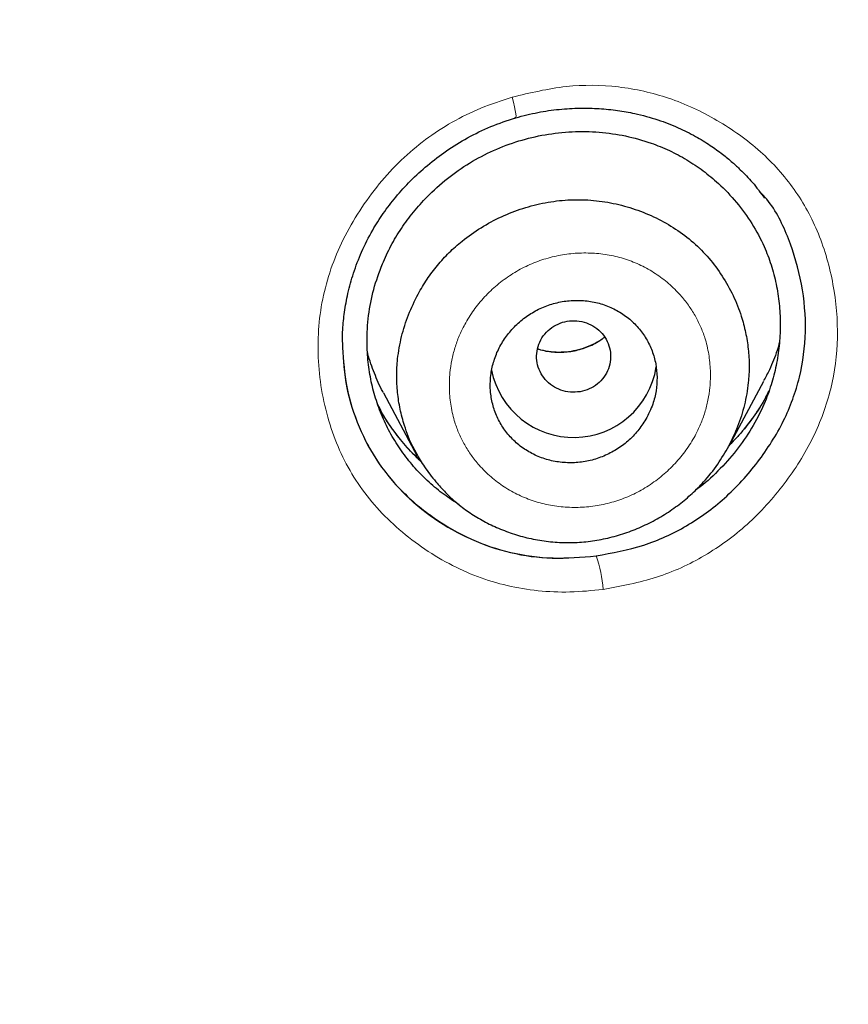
# Model space of a CAD drawing. Header units: millimetres. Extents: x 8 to 846, y 12 to 2113.
# Tile 475 of 515: x 505 to 514, y 1822 to 1832. Entities that reach past the tile are written whole.
import ezdxf

# ---------------------------------------------------------------- set-up
doc = ezdxf.new("R2010")
doc.units = ezdxf.units.MM

msp = doc.modelspace()

# ---------------------------------------------------------------- linework, layer by layer
at = {"color": 7, "linetype": 'Continuous', "lineweight": 30}
for p, q in [((513.003, 1827.656), (513.377, 1828.357)), ((509.272, 1828.229), (509.636, 1827.547))]:
    msp.add_line(p, q, dxfattribs=at)
at = {"color": 8, "linetype": 'Continuous', "lineweight": 0}
msp.add_line((512.997, 1827.655), (512.993, 1827.65), dxfattribs=at)
at = {"color": 8, "linetype": 'Continuous', "lineweight": 0, "flags": 128}
msp.add_lwpolyline([(510.66, 1831.42), (510.674, 1831.366), (510.685, 1831.317), (510.694, 1831.275), (510.7, 1831.24), (510.703, 1831.215), (510.702, 1831.201), (510.698, 1831.197), (510.691, 1831.205)], dxfattribs=at)
at = {"color": 7, "linetype": 'Continuous', "lineweight": 30}
msp.add_arc((511.324, 1828.652), 0.904, 191.3973, 350.8575, dxfattribs=at)
at = {"color": 8, "linetype": 'Continuous', "lineweight": 0}
msp.add_arc((510.379, 1826.036), 1.265, 3.294, 20.0569, dxfattribs=at)
at = {"color": 7, "linetype": 'Continuous', "lineweight": 30}
for points, knots in [([(538, 1827.773), (538.001, 1827.791), (538.002, 1827.835), (538.004, 1827.906), (538.006, 1827.988), (538.008, 1828.101), (538.011, 1828.254), (538.015, 1828.455), (538.017, 1828.683), (538.02, 1828.937), (538.021, 1829.217), (538.021, 1829.526), (538.019, 1829.864), (538.014, 1830.232), (538.007, 1830.62), (537.996, 1831.029), (537.982, 1831.456), (537.963, 1831.907), (537.94, 1832.376), (537.9, 1833.055), (537.836, 1833.939), (537.735, 1835.032), (537.61, 1836.137), (537.463, 1837.243), (537.292, 1838.348), (537.099, 1839.453), (536.881, 1840.567), (536.637, 1841.691), (536.366, 1842.823), (536.068, 1843.964), (535.731, 1845.151), (535.35, 1846.383), (534.921, 1847.661), (534.456, 1848.945), (533.952, 1850.234), (533.499, 1851.312), (533.116, 1852.179), (532.819, 1852.828), (532.52, 1853.459), (532.222, 1854.068), (531.928, 1854.653), (531.637, 1855.215), (531.341, 1855.771), (531.042, 1856.319), (530.739, 1856.859), (530.445, 1857.372), (530.159, 1857.858), (529.882, 1858.319), (529.615, 1858.754), (529.358, 1859.163), (529.113, 1859.548), (528.88, 1859.908), (528.661, 1860.241), (528.455, 1860.549), (528.263, 1860.832), (528.085, 1861.092), (527.925, 1861.323), (527.783, 1861.525), (527.662, 1861.697), (527.559, 1861.842), (527.479, 1861.954), (527.415, 1862.043), (527.359, 1862.121), (527.295, 1862.21), (527.211, 1862.325), (527.106, 1862.469), (526.976, 1862.645), (526.827, 1862.847), (526.657, 1863.074), (526.466, 1863.326), (526.265, 1863.588), (526.056, 1863.857), (525.84, 1864.132), (525.608, 1864.424), (525.359, 1864.733), (525.092, 1865.059), (524.811, 1865.397), (524.355, 1865.938), (523.723, 1866.665), (522.891, 1867.583), (522.032, 1868.491), (521.146, 1869.387), (520.259, 1870.246), (519.371, 1871.071), (518.484, 1871.861), (517.661, 1872.565), (516.904, 1873.19), (516.215, 1873.742), (515.529, 1874.274), (514.848, 1874.787), (514.167, 1875.286), (513.43, 1875.809), (512.625, 1876.363), (511.744, 1876.946), (510.831, 1877.527), (509.886, 1878.105), (508.916, 1878.674), (507.919, 1879.234), (506.897, 1879.783), (505.842, 1880.323), (504.768, 1880.847), (503.677, 1881.353), (502.567, 1881.841), (501.427, 1882.315), (500.256, 1882.775), (499.055, 1883.218), (497.847, 1883.634), (496.634, 1884.024), (495.419, 1884.388), (494.176, 1884.733), (492.908, 1885.056), (491.653, 1885.348), (490.414, 1885.61), (489.194, 1885.842), (487.953, 1886.054), (486.702, 1886.241), (485.452, 1886.402), (484.217, 1886.537), (482.961, 1886.649), (481.685, 1886.737), (480.391, 1886.799), (479.121, 1886.833), (477.876, 1886.843), (476.65, 1886.827), (475.442, 1886.788), (474.255, 1886.728), (473.096, 1886.646), (471.964, 1886.546), (470.862, 1886.429), (469.787, 1886.296), (468.708, 1886.143), (467.627, 1885.971), (466.545, 1885.779), (465.498, 1885.575), (464.485, 1885.36), (463.56, 1885.148), (462.717, 1884.941), (461.953, 1884.744), (461.213, 1884.543), (460.497, 1884.339), (459.801, 1884.132), (459.124, 1883.921), (458.449, 1883.704), (457.765, 1883.474), (457.058, 1883.227), (456.329, 1882.963), (455.569, 1882.676), (454.779, 1882.365), (453.96, 1882.03), (453.119, 1881.67), (452.258, 1881.287), (451.377, 1880.878), (450.478, 1880.443), (449.588, 1879.994), (448.707, 1879.531), (447.838, 1879.056), (446.957, 1878.556), (446.064, 1878.029), (445.16, 1877.474), (444.224, 1876.876), (443.258, 1876.234), (442.263, 1875.542), (441.261, 1874.815), (440.381, 1874.148), (439.623, 1873.553), (438.986, 1873.038), (438.348, 1872.507), (437.714, 1871.964), (437.093, 1871.417), (436.495, 1870.875), (435.923, 1870.343), (435.378, 1869.821), (434.858, 1869.311), (434.366, 1868.816), (433.901, 1868.337), (433.461, 1867.874), (433.044, 1867.425), (432.629, 1866.97), (432.219, 1866.509), (431.816, 1866.046), (431.439, 1865.605), (431.088, 1865.185), (430.764, 1864.791), (430.467, 1864.422), (430.194, 1864.079), (429.943, 1863.759), (429.718, 1863.466), (429.516, 1863.201), (429.336, 1862.963), (429.176, 1862.748), (429.034, 1862.556), (428.917, 1862.397), (428.823, 1862.267), (428.747, 1862.163), (428.679, 1862.069), (428.615, 1861.979), (428.546, 1861.883), (428.466, 1861.77), (428.369, 1861.633), (428.256, 1861.473), (428.127, 1861.288), (427.984, 1861.081), (427.826, 1860.851), (427.655, 1860.599), (427.47, 1860.322), (427.249, 1859.989), (426.996, 1859.599), (426.713, 1859.156), (426.425, 1858.695), (426.132, 1858.216), (425.836, 1857.721), (425.537, 1857.209), (425.195, 1856.609), (424.813, 1855.917), (424.391, 1855.126), (423.968, 1854.3), (423.566, 1853.48), (423.183, 1852.67), (422.822, 1851.871), (422.464, 1851.045), (422.111, 1850.193), (421.766, 1849.319), (421.431, 1848.424), (421.105, 1847.508), (420.788, 1846.566), (420.482, 1845.597), (420.187, 1844.601), (419.905, 1843.579), (419.638, 1842.531), (419.406, 1841.538), (419.207, 1840.618), (419.042, 1839.787), (418.893, 1838.98), (418.754, 1838.158), (418.626, 1837.325), (418.511, 1836.484), (418.412, 1835.676), (418.329, 1834.902), (418.26, 1834.167), (418.203, 1833.47), (418.158, 1832.811), (418.123, 1832.186), (418.096, 1831.592), (418.076, 1831.029), (418.063, 1830.497), (418.055, 1830.002), (418.052, 1829.541), (418.052, 1829.119), (418.055, 1828.734), (418.061, 1828.386), (418.067, 1828.072), (418.073, 1827.874), (418.076, 1827.781)], [0, 0, 0, 0, 0.000286, 0.000693, 0.0011, 0.001586, 0.002471, 0.003539, 0.004789, 0.006132, 0.007637, 0.009305, 0.011135, 0.013127, 0.015282, 0.017462, 0.019787, 0.022256, 0.024847, 0.027466, 0.033367, 0.039348, 0.045407, 0.051547, 0.057576, 0.06368, 0.069859, 0.076113, 0.082442, 0.088847, 0.095327, 0.102542, 0.109849, 0.117247, 0.124738, 0.132321, 0.136217, 0.140106, 0.143883, 0.147538, 0.151072, 0.154484, 0.157774, 0.161253, 0.164584, 0.167769, 0.170807, 0.173698, 0.176442, 0.17904, 0.18149, 0.183794, 0.18595, 0.187925, 0.189759, 0.191451, 0.193001, 0.194284, 0.195425, 0.196381, 0.197152, 0.197648, 0.198127, 0.198707, 0.19941, 0.200408, 0.20158, 0.202926, 0.204446, 0.206141, 0.20801, 0.209751, 0.21162, 0.213617, 0.215742, 0.217996, 0.220375, 0.222791, 0.229356, 0.235809, 0.242651, 0.249362, 0.255943, 0.262391, 0.268707, 0.274889, 0.279654, 0.284337, 0.288938, 0.293457, 0.297895, 0.302347, 0.307808, 0.313397, 0.319114, 0.324959, 0.330933, 0.336924, 0.343039, 0.349279, 0.355642, 0.361895, 0.368264, 0.37475, 0.381351, 0.388066, 0.394895, 0.401438, 0.408082, 0.414827, 0.421674, 0.428623, 0.435029, 0.441518, 0.448093, 0.454743, 0.461334, 0.467815, 0.474188, 0.481072, 0.487826, 0.494449, 0.500941, 0.507301, 0.513639, 0.519838, 0.525899, 0.531823, 0.537609, 0.543257, 0.548769, 0.554673, 0.560411, 0.565984, 0.571391, 0.576633, 0.580874, 0.585001, 0.589013, 0.59291, 0.596693, 0.600415, 0.604054, 0.607836, 0.61176, 0.615827, 0.620037, 0.624536, 0.629187, 0.633988, 0.638941, 0.644045, 0.649301, 0.654708, 0.659798, 0.665015, 0.67036, 0.675832, 0.681433, 0.687161, 0.693426, 0.699838, 0.706396, 0.713101, 0.71739, 0.721738, 0.726143, 0.730607, 0.73504, 0.739336, 0.743493, 0.747511, 0.751391, 0.755131, 0.758669, 0.762073, 0.765343, 0.768479, 0.77194, 0.775222, 0.778324, 0.781247, 0.783991, 0.786512, 0.788859, 0.791034, 0.793036, 0.794792, 0.796389, 0.797828, 0.799108, 0.800229, 0.800999, 0.801686, 0.802305, 0.802864, 0.803461, 0.804203, 0.805101, 0.806153, 0.80736, 0.808722, 0.810211, 0.811848, 0.813635, 0.815571, 0.818292, 0.821125, 0.824049, 0.827063, 0.830167, 0.833361, 0.836644, 0.841307, 0.84614, 0.851144, 0.856318, 0.860926, 0.865661, 0.870525, 0.875514, 0.88063, 0.885778, 0.891047, 0.896439, 0.901953, 0.907588, 0.913346, 0.919226, 0.925229, 0.929977, 0.934588, 0.939053, 0.943372, 0.948188, 0.952809, 0.957234, 0.961465, 0.9655, 0.969274, 0.972859, 0.976257, 0.979466, 0.98254, 0.985418, 0.988102, 0.99059, 0.992883, 0.994945, 0.996818, 0.998503, 1, 1, 1, 1]), ([(478.038, 1882.285), (478.896, 1882.275), (480.611, 1882.254), (483.18, 1882.085), (485.738, 1881.818), (488.282, 1881.442), (490.807, 1880.962), (493.308, 1880.377), (495.918, 1879.65), (498.626, 1878.762), (501.417, 1877.692), (504.148, 1876.485), (506.812, 1875.146), (509.403, 1873.68), (511.795, 1872.166), (513.995, 1870.628), (516.013, 1869.085), (517.96, 1867.459), (519.833, 1865.754), (521.626, 1863.97), (523.337, 1862.114), (524.964, 1860.187), (526.503, 1858.195), (527.952, 1856.14), (529.308, 1854.028), (530.57, 1851.861), (531.733, 1849.644), (532.795, 1847.379), (533.808, 1844.944), (534.747, 1842.335), (535.589, 1839.551), (536.286, 1836.73), (536.835, 1833.878), (537.236, 1831.004), (537.475, 1828.251), (537.574, 1825.629), (537.556, 1823.143), (537.425, 1820.66), (537.184, 1818.185), (536.832, 1815.723), (536.371, 1813.277), (535.802, 1810.852), (535.125, 1808.454), (534.342, 1806.086), (533.454, 1803.752), (532.461, 1801.459), (531.365, 1799.21), (530.17, 1797.008), (528.806, 1794.739), (527.256, 1792.418), (525.504, 1790.062), (523.633, 1787.794), (521.644, 1785.621), (519.55, 1783.541), (518.065, 1782.245), (517.323, 1781.597)], [0, 0, 0, 0, 0.017859, 0.035717, 0.053574, 0.07143, 0.089287, 0.107143, 0.125, 0.145832, 0.166666, 0.1875, 0.208333, 0.229166, 0.249999, 0.267856, 0.285713, 0.303571, 0.321429, 0.339287, 0.357144, 0.375001, 0.392858, 0.410715, 0.428572, 0.446429, 0.464286, 0.482143, 0.500002, 0.520835, 0.541668, 0.562501, 0.583334, 0.604167, 0.624999, 0.642856, 0.660713, 0.678571, 0.696428, 0.714286, 0.732144, 0.750003, 0.76786, 0.785718, 0.803575, 0.821433, 0.839289, 0.857146, 0.875003, 0.895835, 0.916668, 0.9375, 0.958333, 0.979167, 1, 1, 1, 1]), ([(478.038, 1768.871), (478.645, 1768.876), (479.858, 1768.887), (481.674, 1768.973), (483.484, 1769.11), (485.288, 1769.304), (487.085, 1769.552), (488.872, 1769.856), (490.596, 1770.202), (492.255, 1770.586), (493.851, 1771.003), (495.432, 1771.463), (496.998, 1771.967), (498.55, 1772.514), (500.137, 1773.124), (501.754, 1773.8), (503.395, 1774.546), (505.006, 1775.34), (506.589, 1776.181), (508.142, 1777.071), (509.668, 1778.008), (511.124, 1778.965), (512.509, 1779.937), (513.823, 1780.915), (515.105, 1781.929), (516.356, 1782.978), (517.576, 1784.061), (518.798, 1785.211), (520.018, 1786.429), (521.228, 1787.717), (522.396, 1789.041), (523.52, 1790.401), (524.602, 1791.797), (525.642, 1793.23), (526.612, 1794.657), (527.511, 1796.072), (528.34, 1797.464), (529.125, 1798.876), (529.867, 1800.307), (530.564, 1801.756), (531.236, 1803.267), (531.878, 1804.839), (532.485, 1806.474), (533.038, 1808.126), (533.538, 1809.796), (533.984, 1811.484), (534.378, 1813.192), (534.708, 1814.867), (534.979, 1816.504), (535.193, 1818.095), (535.36, 1819.688), (535.478, 1821.283), (535.549, 1822.881), (535.572, 1824.526), (535.543, 1826.217), (535.456, 1827.953), (535.312, 1829.687), (535.111, 1831.419), (534.854, 1833.15), (534.54, 1834.877), (534.181, 1836.547), (533.783, 1838.155), (533.353, 1839.7), (532.878, 1841.229), (532.357, 1842.742), (531.792, 1844.24), (531.191, 1845.699), (530.557, 1847.12), (529.893, 1848.502), (529.189, 1849.867), (528.444, 1851.215), (527.66, 1852.546), (526.836, 1853.859), (525.975, 1855.15), (525.065, 1856.436), (524.109, 1857.711), (523.102, 1858.975), (522.06, 1860.21), (520.981, 1861.414), (519.866, 1862.589), (518.733, 1863.715), (517.585, 1864.793), (516.424, 1865.825), (515.232, 1866.827), (514.01, 1867.798), (512.756, 1868.74), (511.472, 1869.65), (510.162, 1870.527), (508.812, 1871.379), (507.422, 1872.204), (505.991, 1873.001), (504.537, 1873.757), (503.062, 1874.472), (501.565, 1875.145), (500.072, 1875.767), (498.584, 1876.339), (497.105, 1876.862), (495.61, 1877.347), (494.098, 1877.792), (492.57, 1878.197), (491.026, 1878.564), (489.47, 1878.889), (487.883, 1879.179), (486.269, 1879.428), (484.628, 1879.635), (482.984, 1879.797), (481.338, 1879.912), (479.689, 1879.983), (478.588, 1879.992), (478.038, 1879.997)], [0, 0, 0, 0, 0.010081, 0.020137, 0.030179, 0.040216, 0.050257, 0.060311, 0.070335, 0.079491, 0.088633, 0.097767, 0.1069, 0.116039, 0.125192, 0.135253, 0.145282, 0.155288, 0.16528, 0.175267, 0.185259, 0.195301, 0.204496, 0.213673, 0.222839, 0.232002, 0.241168, 0.250345, 0.260322, 0.270285, 0.280246, 0.290212, 0.300194, 0.310203, 0.320293, 0.329526, 0.338727, 0.347904, 0.357065, 0.366218, 0.375372, 0.385323, 0.395264, 0.405207, 0.415162, 0.425139, 0.435149, 0.445226, 0.454443, 0.463632, 0.472801, 0.481959, 0.491116, 0.500279, 0.510233, 0.520184, 0.530144, 0.540125, 0.550137, 0.560192, 0.570258, 0.579448, 0.588609, 0.59775, 0.60688, 0.616007, 0.625139, 0.633867, 0.642594, 0.651329, 0.660077, 0.668845, 0.677642, 0.686473, 0.695244, 0.704395, 0.713529, 0.722653, 0.731774, 0.740899, 0.750037, 0.758756, 0.767483, 0.776222, 0.78498, 0.793764, 0.802579, 0.811433, 0.820208, 0.829363, 0.838502, 0.847632, 0.856762, 0.865897, 0.875044, 0.883755, 0.89247, 0.901196, 0.909939, 0.918704, 0.927499, 0.936329, 0.945126, 0.954305, 0.963462, 0.972602, 0.981734, 0.990864, 1, 1, 1, 1]), ([(421.006, 1824.397), (421.013, 1825.071), (421.027, 1826.416), (421.146, 1828.43), (421.335, 1830.436), (421.603, 1832.436), (421.946, 1834.428), (422.356, 1836.371), (422.829, 1838.261), (423.358, 1840.096), (423.952, 1841.912), (424.613, 1843.711), (425.35, 1845.519), (426.167, 1847.331), (427.066, 1849.141), (428.035, 1850.92), (429.073, 1852.668), (430.181, 1854.384), (431.331, 1856.03), (432.518, 1857.605), (433.734, 1859.108), (435.003, 1860.568), (436.326, 1861.987), (437.722, 1863.383), (439.194, 1864.754), (440.741, 1866.093), (442.342, 1867.379), (443.994, 1868.611), (445.698, 1869.787), (447.412, 1870.883), (449.13, 1871.899), (450.846, 1872.836), (452.595, 1873.716), (454.377, 1874.537), (456.218, 1875.311), (458.12, 1876.033), (460.081, 1876.699), (462.072, 1877.296), (464.092, 1877.824), (466.139, 1878.282), (468.163, 1878.662), (470.156, 1878.966), (472.111, 1879.199), (474.07, 1879.365), (476.032, 1879.466), (478.039, 1879.501), (480.089, 1879.466), (482.179, 1879.356), (484.263, 1879.171), (486.342, 1878.912), (488.412, 1878.579), (490.428, 1878.182), (492.385, 1877.727), (494.279, 1877.219), (496.149, 1876.649), (497.996, 1876.018), (499.862, 1875.309), (501.743, 1874.519), (503.633, 1873.644), (505.485, 1872.703), (507.302, 1871.696), (509.082, 1870.624), (510.788, 1869.512), (512.418, 1868.366), (513.97, 1867.194), (515.475, 1865.974), (516.933, 1864.707), (518.376, 1863.362), (519.798, 1861.939), (521.193, 1860.436), (522.529, 1858.885), (523.806, 1857.287), (525.025, 1855.641), (526.161, 1853.983), (527.216, 1852.319), (528.188, 1850.659), (529.098, 1848.97), (529.946, 1847.253), (530.747, 1845.475), (531.496, 1843.637), (532.186, 1841.74), (532.805, 1839.82), (533.35, 1837.877), (533.824, 1835.907), (534.218, 1833.953), (534.534, 1832.022), (534.775, 1830.122), (534.946, 1828.218), (535.053, 1826.309), (535.067, 1825.035), (535.073, 1824.397)], [0, 0, 0, 0, 0.011674, 0.023319, 0.034953, 0.046594, 0.058259, 0.069953, 0.080961, 0.091959, 0.102962, 0.113984, 0.125039, 0.136637, 0.148231, 0.159838, 0.171475, 0.183157, 0.194877, 0.205905, 0.216918, 0.22793, 0.238954, 0.250002, 0.261585, 0.273174, 0.284784, 0.296429, 0.308126, 0.319837, 0.330846, 0.341843, 0.352841, 0.363852, 0.374887, 0.386465, 0.398061, 0.409688, 0.421363, 0.433098, 0.444853, 0.455881, 0.466873, 0.477842, 0.4888, 0.499758, 0.511447, 0.523122, 0.534797, 0.546486, 0.558206, 0.569931, 0.580933, 0.591898, 0.602839, 0.613767, 0.624694, 0.636409, 0.648098, 0.659775, 0.671455, 0.683154, 0.694888, 0.705917, 0.716904, 0.727863, 0.738806, 0.749745, 0.761427, 0.773085, 0.784734, 0.79639, 0.808067, 0.819807, 0.830858, 0.841874, 0.852868, 0.863854, 0.874847, 0.886477, 0.898088, 0.909698, 0.921323, 0.932981, 0.944738, 0.955821, 0.966873, 0.97791, 0.988948, 1, 1, 1, 1]), ([(510.7, 1831.198), (510.78, 1831.218), (510.935, 1831.259), (511.166, 1831.291), (511.388, 1831.304), (511.598, 1831.299), (511.796, 1831.279), (512.008, 1831.241), (512.227, 1831.181), (512.447, 1831.097), (512.635, 1831.003), (512.794, 1830.906), (512.926, 1830.81), (513.033, 1830.722), (513.118, 1830.643), (513.191, 1830.571), (513.258, 1830.497), (513.323, 1830.415), (513.363, 1830.359), (513.385, 1830.33)], [0, 0, 0, 0, 0.07939, 0.1551551, 0.2273353, 0.2959428, 0.3609816, 0.4224588, 0.5080086, 0.5856634, 0.6555232, 0.7176352, 0.7719497, 0.81848, 0.8572285, 0.8881936, 0.9212626, 0.958028, 1, 1, 1, 1]), ([(508.829, 1828.778), (508.83, 1828.823), (508.831, 1828.93), (508.85, 1829.106), (508.887, 1829.309), (508.947, 1829.527), (509.035, 1829.756), (509.143, 1829.972), (509.269, 1830.169), (509.405, 1830.347), (509.564, 1830.522), (509.746, 1830.688), (509.952, 1830.845), (510.18, 1830.986), (510.43, 1831.109), (510.609, 1831.168), (510.7, 1831.198)], [0, 0, 0, 0, 0.042887, 0.101308, 0.16538, 0.235104, 0.310483, 0.391549, 0.456159, 0.524112, 0.595427, 0.670074, 0.747976, 0.829015, 0.913058, 1, 1, 1, 1]), ([(509.26, 1829.62), (509.29, 1829.686), (509.349, 1829.818), (509.463, 1830.005), (509.593, 1830.182), (509.757, 1830.365), (509.957, 1830.546), (510.198, 1830.715), (510.458, 1830.85), (510.732, 1830.953), (511.017, 1831.021), (511.308, 1831.052), (511.6, 1831.048), (511.886, 1831.007), (512.139, 1830.936), (512.359, 1830.847), (512.547, 1830.747), (512.724, 1830.628), (512.906, 1830.477), (513.087, 1830.288), (513.253, 1830.059), (513.375, 1829.831), (513.459, 1829.611), (513.513, 1829.405), (513.546, 1829.193), (513.558, 1828.979), (513.549, 1828.765), (513.518, 1828.551), (513.467, 1828.34), (513.386, 1828.114), (513.268, 1827.875), (513.106, 1827.631), (512.911, 1827.411), (512.753, 1827.259), (512.655, 1827.191), (512.638, 1827.18)], [0, 0, 0, 0, 0.026412, 0.053176, 0.079737, 0.106294, 0.142107, 0.177342, 0.212604, 0.247938, 0.28318, 0.31892, 0.354696, 0.389927, 0.425207, 0.451682, 0.478056, 0.504591, 0.531543, 0.566942, 0.602498, 0.637808, 0.664177, 0.690957, 0.717557, 0.744127, 0.770755, 0.797391, 0.824049, 0.850482, 0.88576, 0.921006, 0.956835, 0.992551, 1, 1, 1, 1]), ([(511.567, 1826.47), (511.74, 1826.502), (512.079, 1826.564), (512.551, 1826.781), (512.97, 1827.086), (513.323, 1827.475), (513.603, 1827.915), (513.78, 1828.395), (513.844, 1828.898), (513.8, 1829.406), (513.658, 1829.889), (513.493, 1830.232), (513.353, 1830.381), (513.324, 1830.412)], [0, 0, 0, 0, 0.099646, 0.195091, 0.290623, 0.390519, 0.490207, 0.585506, 0.680952, 0.781063, 0.880217, 0.975367, 1, 1, 1, 1]), ([(509.646, 1829.296), (509.677, 1829.349), (509.739, 1829.457), (509.852, 1829.607), (509.979, 1829.745), (510.135, 1829.883), (510.322, 1830.016), (510.543, 1830.134), (510.776, 1830.224), (511.017, 1830.286), (511.263, 1830.316), (511.51, 1830.314), (511.754, 1830.279), (511.991, 1830.214), (512.217, 1830.121), (512.428, 1830.001), (512.62, 1829.855), (512.789, 1829.684), (512.932, 1829.492), (513.05, 1829.282), (513.131, 1829.076), (513.183, 1828.882), (513.212, 1828.703), (513.222, 1828.521), (513.211, 1828.319), (513.172, 1828.099), (513.102, 1827.867), (513.031, 1827.723), (512.997, 1827.653)], [0, 0, 0, 0, 0.0316227, 0.0632032, 0.0947384, 0.1262254, 0.1681401, 0.2100059, 0.2517878, 0.2934335, 0.3349101, 0.3763567, 0.4180181, 0.4598146, 0.5016061, 0.5432444, 0.5846188, 0.6258911, 0.6674314, 0.709177, 0.75102, 0.7824144, 0.8137828, 0.8451277, 0.8764609, 0.9182338, 0.9600236, 1, 1, 1, 1]), ([(510.089, 1827.023), (510.035, 1827.058), (509.92, 1827.131), (509.762, 1827.264), (509.612, 1827.414), (509.479, 1827.58), (509.363, 1827.757), (509.267, 1827.946), (509.192, 1828.144), (509.137, 1828.349), (509.104, 1828.56), (509.09, 1828.799), (509.106, 1829.063), (509.159, 1829.348), (509.226, 1829.529), (509.26, 1829.62)], [0, 0, 0, 0, 0.065569, 0.13726, 0.209149, 0.281052, 0.353162, 0.424448, 0.496282, 0.567632, 0.639224, 0.711777, 0.808817, 0.904316, 1, 1, 1, 1]), ([(509.632, 1827.573), (509.617, 1827.599), (509.561, 1827.695), (509.502, 1827.857), (509.449, 1828.053), (509.421, 1828.233), (509.411, 1828.414), (509.423, 1828.616), (509.463, 1828.837), (509.536, 1829.073), (509.609, 1829.221), (509.646, 1829.296)], [0, 0, 0, 0, 0.0502043, 0.1867419, 0.2888728, 0.3905163, 0.4915631, 0.5926044, 0.7279394, 0.8638466, 1, 1, 1, 1]), ([(512.104, 1827.944), (512.131, 1827.998), (512.181, 1828.096), (512.217, 1828.251), (512.229, 1828.397), (512.214, 1828.543), (512.175, 1828.684), (512.111, 1828.816), (512.025, 1828.935), (511.918, 1829.038), (511.794, 1829.122), (511.655, 1829.183), (511.508, 1829.22), (511.355, 1829.232), (511.201, 1829.218), (511.052, 1829.179), (510.91, 1829.117), (510.782, 1829.033), (510.669, 1828.931), (510.574, 1828.813), (510.501, 1828.682), (510.451, 1828.542), (510.424, 1828.397), (510.423, 1828.25), (510.447, 1828.106), (510.495, 1827.968), (510.568, 1827.84), (510.662, 1827.726), (510.776, 1827.63), (510.906, 1827.555), (511.048, 1827.502), (511.199, 1827.475), (511.352, 1827.473), (511.505, 1827.496), (511.652, 1827.544), (511.789, 1827.615), (511.913, 1827.706), (512.021, 1827.816), (512.076, 1827.902), (512.104, 1827.944)], [0, 0, 0, 0, 0.032029, 0.058413, 0.084796, 0.11129, 0.137784, 0.164547, 0.19131, 0.218382, 0.245455, 0.272738, 0.300022, 0.32732, 0.354619, 0.381736, 0.408853, 0.435674, 0.462494, 0.489034, 0.515572, 0.541964, 0.568354, 0.594794, 0.621233, 0.647901, 0.674569, 0.701548, 0.728529, 0.755763, 0.782998, 0.810315, 0.837633, 0.864824, 0.892015, 0.919007, 0.945997, 0.972999, 1, 1, 1, 1]), ([(511.394, 1828.241), (511.428, 1828.25), (511.496, 1828.267), (511.584, 1828.323), (511.656, 1828.397), (511.704, 1828.488), (511.727, 1828.588), (511.723, 1828.69), (511.691, 1828.787), (511.634, 1828.873), (511.557, 1828.942), (511.463, 1828.989), (511.36, 1829.011), (511.254, 1829.007), (511.154, 1828.976), (511.065, 1828.921), (510.993, 1828.846), (510.945, 1828.755), (510.922, 1828.656), (510.926, 1828.554), (510.958, 1828.457), (511.015, 1828.371), (511.092, 1828.301), (511.186, 1828.255), (511.289, 1828.232), (511.359, 1828.238), (511.394, 1828.241)], [0, 0, 0, 0, 0.041659, 0.083341, 0.125, 0.166659, 0.208341, 0.25, 0.291659, 0.333341, 0.375, 0.416659, 0.458341, 0.5, 0.541659, 0.583341, 0.625, 0.666659, 0.708341, 0.75, 0.791659, 0.833341, 0.875, 0.916659, 0.958341, 1, 1, 1, 1]), ([(508.828, 1828.771), (508.836, 1828.63), (508.852, 1828.337), (508.974, 1827.912), (509.176, 1827.511), (509.461, 1827.16), (509.812, 1826.869), (510.21, 1826.639), (510.641, 1826.493), (511.099, 1826.429), (511.409, 1826.456), (511.567, 1826.47)], [0, 0, 0, 0, 0.103799, 0.217011, 0.326596, 0.436791, 0.551768, 0.665166, 0.77499, 0.885273, 1, 1, 1, 1]), ([(511.658, 1828.828), (511.64, 1828.815), (511.592, 1828.78), (511.506, 1828.737), (511.403, 1828.698), (511.297, 1828.674), (511.189, 1828.664), (511.079, 1828.67), (510.994, 1828.683), (510.948, 1828.699), (510.937, 1828.703)], [0, 0, 0, 0, 0.0856431, 0.2287374, 0.3711952, 0.5125765, 0.6541829, 0.7979699, 0.950554, 1, 1, 1, 1]), ([(513.546, 1828.775), (513.538, 1828.746), (513.51, 1828.645), (513.453, 1828.504), (513.396, 1828.398), (513.374, 1828.358)], [0, 0, 0, 0, 0.204181, 0.69943, 1, 1, 1, 1]), ([(509.272, 1828.23), (509.27, 1828.234), (509.23, 1828.301), (509.174, 1828.441), (509.119, 1828.582), (509.102, 1828.659), (509.101, 1828.663)], [0, 0, 0, 0, 0.031883, 0.498981, 0.969342, 1, 1, 1, 1]), ([(513.429, 1828.247), (513.418, 1828.224), (513.372, 1828.126), (513.264, 1827.966), (513.135, 1827.797), (513.044, 1827.705), (513.011, 1827.672)], [0, 0, 0, 0, 0.107807, 0.460706, 0.806386, 1, 1, 1, 1]), ([(509.676, 1827.49), (509.626, 1827.539), (509.521, 1827.641), (509.384, 1827.814), (509.277, 1827.971), (509.226, 1828.074), (509.209, 1828.109)], [0, 0, 0, 0, 0.267827, 0.555029, 0.846383, 1, 1, 1, 1]), ([(509.629, 1827.572), (509.641, 1827.549), (509.668, 1827.502), (509.716, 1827.428), (509.774, 1827.349), (509.848, 1827.255), (509.942, 1827.151), (510.059, 1827.042), (510.191, 1826.942), (510.336, 1826.852), (510.494, 1826.774), (510.663, 1826.709), (510.842, 1826.658), (511.028, 1826.625), (511.219, 1826.611), (511.41, 1826.616), (511.6, 1826.641), (511.786, 1826.684), (511.968, 1826.745), (512.142, 1826.822), (512.308, 1826.915), (512.463, 1827.023), (512.603, 1827.14), (512.745, 1827.283), (512.881, 1827.452), (512.96, 1827.589), (512.998, 1827.654)], [0, 0, 0, 0, 0.019084, 0.040218, 0.063691, 0.089741, 0.128126, 0.167839, 0.208698, 0.250767, 0.294036, 0.338472, 0.384029, 0.430499, 0.476977, 0.523344, 0.569589, 0.615738, 0.661811, 0.707807, 0.753719, 0.799512, 0.843766, 0.885823, 0.945072, 1, 1, 1, 1]), ([(535.073, 1824.397), (535.066, 1823.725), (535.051, 1822.382), (534.932, 1820.371), (534.742, 1818.364), (534.474, 1816.362), (534.129, 1814.366), (533.717, 1812.417), (533.244, 1810.522), (532.715, 1808.685), (532.121, 1806.869), (531.461, 1805.073), (530.724, 1803.268), (529.908, 1801.458), (529.008, 1799.648), (528.038, 1797.869), (527, 1796.122), (525.893, 1794.407), (524.742, 1792.761), (523.556, 1791.186), (522.339, 1789.684), (521.07, 1788.224), (519.748, 1786.806), (518.352, 1785.41), (516.88, 1784.039), (515.33, 1782.699), (513.726, 1781.411), (512.067, 1780.176), (510.358, 1778.997), (508.639, 1777.9), (506.922, 1776.885), (505.209, 1775.949), (503.465, 1775.073), (501.691, 1774.255), (499.855, 1773.483), (497.956, 1772.762), (495.995, 1772.096), (494.005, 1771.499), (491.985, 1770.97), (489.939, 1770.512), (487.915, 1770.132), (485.922, 1769.828), (483.966, 1769.596), (482.008, 1769.43), (480.046, 1769.329), (478.039, 1769.294), (475.989, 1769.329), (473.899, 1769.439), (471.814, 1769.623), (469.736, 1769.882), (467.665, 1770.215), (465.649, 1770.612), (463.692, 1771.068), (461.798, 1771.576), (459.928, 1772.146), (458.081, 1772.777), (456.215, 1773.485), (454.335, 1774.275), (452.445, 1775.15), (450.593, 1776.091), (448.777, 1777.097), (446.997, 1778.168), (445.29, 1779.281), (443.66, 1780.427), (442.108, 1781.599), (440.602, 1782.82), (439.144, 1784.088), (437.701, 1785.433), (436.278, 1786.855), (434.883, 1788.358), (433.548, 1789.908), (432.272, 1791.504), (431.053, 1793.15), (429.917, 1794.808), (428.862, 1796.472), (427.89, 1798.133), (426.98, 1799.822), (426.132, 1801.539), (425.331, 1803.319), (424.581, 1805.161), (423.889, 1807.061), (423.27, 1808.981), (422.725, 1810.921), (422.252, 1812.885), (421.859, 1814.835), (421.544, 1816.763), (421.303, 1818.662), (421.132, 1820.568), (421.025, 1822.48), (421.012, 1823.758), (421.006, 1824.397)], [0, 0, 0, 0, 0.011647, 0.023279, 0.034914, 0.046569, 0.058262, 0.069997, 0.081033, 0.092045, 0.103046, 0.114051, 0.125075, 0.136674, 0.148268, 0.159874, 0.171507, 0.183184, 0.194903, 0.205931, 0.216944, 0.227954, 0.238974, 0.250018, 0.2616, 0.2732, 0.284834, 0.296518, 0.308264, 0.319998, 0.330999, 0.341975, 0.352941, 0.363907, 0.374886, 0.386463, 0.398058, 0.409684, 0.421356, 0.433089, 0.444843, 0.455871, 0.466863, 0.477832, 0.488791, 0.499751, 0.51144, 0.523115, 0.53479, 0.54648, 0.558201, 0.569925, 0.580927, 0.591892, 0.602833, 0.61376, 0.624687, 0.6364, 0.648087, 0.659761, 0.671439, 0.683135, 0.694871, 0.705904, 0.716895, 0.727858, 0.738804, 0.749746, 0.761426, 0.773081, 0.784724, 0.796373, 0.808043, 0.819784, 0.830839, 0.841857, 0.852852, 0.863839, 0.87483, 0.886496, 0.898127, 0.909738, 0.921348, 0.932974, 0.944696, 0.955762, 0.96681, 0.977856, 0.988914, 1, 1, 1, 1])]:
    msp.add_open_spline(points, degree=3, knots=knots, dxfattribs=at)
at = {"color": 8, "linetype": 'Continuous', "lineweight": 0}
for points, knots in [([(418.074, 1827.918), (418.066, 1828.238), (418.047, 1828.984), (418.052, 1830.153), (418.083, 1831.425), (418.148, 1832.735), (418.246, 1834.081), (418.382, 1835.462), (418.554, 1836.84), (418.76, 1838.214), (419, 1839.582), (419.275, 1840.944), (419.575, 1842.263), (419.898, 1843.537), (420.24, 1844.767), (420.61, 1845.989), (421.009, 1847.204), (421.435, 1848.411), (421.904, 1849.644), (422.417, 1850.904), (422.977, 1852.187), (423.571, 1853.457), (424.196, 1854.712), (424.853, 1855.952), (425.541, 1857.177), (426.24, 1858.352), (426.946, 1859.477), (427.656, 1860.555), (428.391, 1861.618), (429.151, 1862.664), (429.934, 1863.695), (430.765, 1864.739), (431.647, 1865.795), (432.581, 1866.859), (433.542, 1867.901), (434.529, 1868.921), (435.542, 1869.917), (436.581, 1870.89), (437.614, 1871.811), (438.639, 1872.682), (439.653, 1873.507), (440.686, 1874.309), (441.737, 1875.089), (442.807, 1875.847), (443.926, 1876.604), (445.096, 1877.358), (446.32, 1878.105), (447.562, 1878.823), (448.821, 1879.513), (450.098, 1880.173), (451.392, 1880.804), (452.665, 1881.388), (453.915, 1881.928), (455.141, 1882.425), (456.378, 1882.897), (457.626, 1883.341), (458.884, 1883.759), (460.189, 1884.162), (461.543, 1884.547), (462.945, 1884.911), (464.355, 1885.243), (465.773, 1885.541), (467.199, 1885.808), (468.631, 1886.041), (470.028, 1886.237), (471.39, 1886.396), (472.716, 1886.523), (474.044, 1886.622), (475.374, 1886.693), (476.705, 1886.736), (478.078, 1886.751), (479.492, 1886.734), (480.944, 1886.683), (482.395, 1886.599), (483.843, 1886.481), (485.287, 1886.33), (486.727, 1886.146), (488.122, 1885.935), (489.472, 1885.7), (490.776, 1885.445), (492.074, 1885.162), (493.365, 1884.852), (494.649, 1884.515), (495.964, 1884.14), (497.307, 1883.723), (498.678, 1883.263), (500.036, 1882.772), (501.382, 1882.248), (502.714, 1881.694), (504.031, 1881.108), (505.297, 1880.51), (506.511, 1879.901), (507.676, 1879.286), (508.826, 1878.646), (509.961, 1877.982), (511.08, 1877.294), (512.217, 1876.56), (513.368, 1875.78), (514.532, 1874.95), (515.674, 1874.093), (516.795, 1873.21), (517.892, 1872.301), (518.967, 1871.366), (519.989, 1870.433), (520.958, 1869.505), (521.878, 1868.583), (522.776, 1867.642), (523.652, 1866.683), (524.505, 1865.704), (525.36, 1864.678), (526.215, 1863.602), (527.066, 1862.476), (527.888, 1861.33), (528.682, 1860.166), (529.445, 1858.983), (530.179, 1857.783), (530.863, 1856.601), (531.5, 1855.437), (532.091, 1854.295), (532.656, 1853.141), (533.194, 1851.974), (533.704, 1850.797), (534.201, 1849.573), (534.682, 1848.302), (535.143, 1846.985), (535.571, 1845.657), (535.964, 1844.321), (536.325, 1842.976), (536.651, 1841.623), (536.935, 1840.302), (537.179, 1839.012), (537.388, 1837.756), (537.568, 1836.496), (537.718, 1835.232), (537.839, 1833.966), (537.933, 1832.658), (537.998, 1831.31), (538.028, 1829.922), (538.028, 1828.751), (538.005, 1828.042), (537.997, 1827.797)], [0, 0, 0, 0, 0.005252, 0.012201, 0.019149, 0.026096, 0.033674, 0.04125, 0.048826, 0.056401, 0.063977, 0.071552, 0.079127, 0.086071, 0.093015, 0.09996, 0.106905, 0.113851, 0.120799, 0.128379, 0.13596, 0.14354, 0.151118, 0.158695, 0.166272, 0.173848, 0.180792, 0.187736, 0.19468, 0.201624, 0.208568, 0.215513, 0.223089, 0.230666, 0.238244, 0.245823, 0.253404, 0.260985, 0.268564, 0.275511, 0.282457, 0.289402, 0.296347, 0.303291, 0.310235, 0.31781, 0.325386, 0.332961, 0.340537, 0.348114, 0.355691, 0.363269, 0.370217, 0.377167, 0.384116, 0.391064, 0.398011, 0.404957, 0.412534, 0.42011, 0.427686, 0.435261, 0.442837, 0.450412, 0.457988, 0.464933, 0.471879, 0.478825, 0.485772, 0.49272, 0.49967, 0.507251, 0.51483, 0.522408, 0.529986, 0.537562, 0.545138, 0.552714, 0.559658, 0.566603, 0.573547, 0.580492, 0.587437, 0.594382, 0.60196, 0.609538, 0.617118, 0.624699, 0.63228, 0.639859, 0.647436, 0.654382, 0.661327, 0.668271, 0.675216, 0.68216, 0.689104, 0.696679, 0.704255, 0.711831, 0.719408, 0.726986, 0.734564, 0.742145, 0.749094, 0.756043, 0.76299, 0.769936, 0.776881, 0.783826, 0.791402, 0.798978, 0.806553, 0.814128, 0.821704, 0.829279, 0.836855, 0.843801, 0.850747, 0.857694, 0.864643, 0.871592, 0.878541, 0.886119, 0.893697, 0.901273, 0.908849, 0.916425, 0.924, 0.931575, 0.938519, 0.945463, 0.952407, 0.959352, 0.966297, 0.973243, 0.980821, 0.988401, 0.995982, 1, 1, 1, 1]), ([(421.507, 1824.421), (421.52, 1825.319), (421.546, 1827.111), (421.758, 1829.786), (422.096, 1832.439), (422.569, 1835.071), (423.175, 1837.68), (423.915, 1840.266), (424.789, 1842.822), (425.79, 1845.332), (426.915, 1847.784), (428.159, 1850.17), (429.523, 1852.493), (431.005, 1854.754), (432.604, 1856.95), (434.317, 1859.073), (436.134, 1861.109), (438.046, 1863.05), (440.049, 1864.892), (442.142, 1866.636), (444.326, 1868.282), (446.598, 1869.828), (448.952, 1871.269), (451.372, 1872.595), (453.848, 1873.801), (456.376, 1874.885), (458.955, 1875.846), (461.586, 1876.686), (464.267, 1877.404), (466.986, 1877.994), (469.726, 1878.455), (472.475, 1878.785), (475.232, 1878.983), (477.997, 1879.051), (480.768, 1878.987), (483.543, 1878.79), (486.309, 1878.46), (489.049, 1878.002), (491.753, 1877.417), (494.419, 1876.708), (497.046, 1875.873), (499.636, 1874.911), (502.182, 1873.822), (504.671, 1872.612), (507.09, 1871.289), (509.43, 1869.858), (511.692, 1868.323), (513.876, 1866.682), (515.981, 1864.933), (517.999, 1863.08), (519.921, 1861.132), (521.736, 1859.1), (523.44, 1856.991), (525.034, 1854.808), (526.517, 1852.551), (527.89, 1850.218), (529.145, 1847.816), (530.277, 1845.357), (531.278, 1842.855), (532.146, 1840.317), (532.884, 1837.744), (533.493, 1835.135), (533.971, 1832.491), (534.314, 1829.818), (534.531, 1827.124), (534.558, 1825.322), (534.572, 1824.421)], [0, 0, 0, 0, 0.015712, 0.031331, 0.046897, 0.062447, 0.078018, 0.093647, 0.109364, 0.125068, 0.140678, 0.156238, 0.171786, 0.187361, 0.20301, 0.218729, 0.234412, 0.250011, 0.265566, 0.281113, 0.296691, 0.312337, 0.328056, 0.343741, 0.359332, 0.374883, 0.390432, 0.406015, 0.421689, 0.437408, 0.453066, 0.468652, 0.484201, 0.499753, 0.515345, 0.531016, 0.546736, 0.5624, 0.57798, 0.593531, 0.609088, 0.62469, 0.640388, 0.656108, 0.671748, 0.687324, 0.702876, 0.718439, 0.734052, 0.749753, 0.765462, 0.781092, 0.796672, 0.812229, 0.827796, 0.843417, 0.85913, 0.874841, 0.89046, 0.906024, 0.921572, 0.937142, 0.95278, 0.96849, 0.98424, 1, 1, 1, 1]), ([(534.349, 1824.347), (534.342, 1825.015), (534.327, 1826.349), (534.208, 1828.347), (534.018, 1830.34), (533.749, 1832.329), (533.405, 1834.309), (532.996, 1836.235), (532.527, 1838.102), (532.005, 1839.91), (531.419, 1841.696), (530.769, 1843.463), (530.042, 1845.239), (529.236, 1847.023), (528.346, 1848.809), (527.386, 1850.566), (526.357, 1852.293), (525.259, 1853.989), (524.121, 1855.615), (522.95, 1857.167), (521.753, 1858.646), (520.504, 1860.082), (519.205, 1861.475), (517.829, 1862.851), (516.374, 1864.205), (514.838, 1865.533), (513.25, 1866.807), (511.609, 1868.028), (509.922, 1869.191), (508.228, 1870.271), (506.538, 1871.269), (504.851, 1872.189), (503.132, 1873.052), (501.382, 1873.857), (499.566, 1874.62), (497.685, 1875.335), (495.74, 1875.994), (493.769, 1876.585), (491.771, 1877.107), (489.751, 1877.559), (487.755, 1877.932), (485.792, 1878.23), (483.863, 1878.457), (481.93, 1878.62), (479.991, 1878.718), (478.01, 1878.751), (475.99, 1878.716), (473.934, 1878.607), (471.883, 1878.425), (469.838, 1878.17), (467.798, 1877.841), (465.805, 1877.449), (463.866, 1876.998), (461.988, 1876.493), (460.132, 1875.928), (458.301, 1875.301), (456.457, 1874.599), (454.606, 1873.82), (452.753, 1872.961), (450.935, 1872.037), (449.152, 1871.049), (447.402, 1869.995), (445.718, 1868.899), (444.105, 1867.766), (442.568, 1866.605), (441.077, 1865.397), (439.633, 1864.141), (438.206, 1862.811), (436.803, 1861.407), (435.428, 1859.925), (434.112, 1858.396), (432.852, 1856.82), (431.65, 1855.195), (430.528, 1853.558), (429.487, 1851.917), (428.529, 1850.279), (427.631, 1848.615), (426.796, 1846.924), (426.004, 1845.166), (425.261, 1843.343), (424.574, 1841.455), (423.959, 1839.547), (423.418, 1837.619), (422.951, 1835.672), (422.565, 1833.747), (422.256, 1831.849), (422.02, 1829.983), (421.854, 1828.11), (421.749, 1826.231), (421.736, 1824.976), (421.73, 1824.347)], [0, 0, 0, 0, 0.011718, 0.023422, 0.035131, 0.046861, 0.058633, 0.070374, 0.081376, 0.092351, 0.103314, 0.114278, 0.125258, 0.136845, 0.148439, 0.160058, 0.171716, 0.183431, 0.19516, 0.206169, 0.21715, 0.228117, 0.239082, 0.250059, 0.261698, 0.273343, 0.285009, 0.296711, 0.308463, 0.320158, 0.331114, 0.342058, 0.353001, 0.363957, 0.374937, 0.386579, 0.398224, 0.409886, 0.42158, 0.43332, 0.445046, 0.456045, 0.467022, 0.477988, 0.488955, 0.499937, 0.511584, 0.523217, 0.534851, 0.5465, 0.558178, 0.569924, 0.580979, 0.591996, 0.602988, 0.613967, 0.624945, 0.636586, 0.648202, 0.659808, 0.671417, 0.683046, 0.69478, 0.705845, 0.716869, 0.727865, 0.738844, 0.74982, 0.761474, 0.77311, 0.784742, 0.796386, 0.808059, 0.819799, 0.830845, 0.841849, 0.852823, 0.863782, 0.874741, 0.886479, 0.898182, 0.909866, 0.921548, 0.933247, 0.944959, 0.955973, 0.966969, 0.977962, 0.988967, 1, 1, 1, 1]), ([(510.66, 1831.42), (510.854, 1831.466), (511.232, 1831.557), (511.81, 1831.549), (512.364, 1831.425), (512.883, 1831.183), (513.346, 1830.853), (513.722, 1830.437), (513.988, 1829.947), (514.141, 1829.401), (514.192, 1828.833), (514.12, 1828.27), (513.922, 1827.732), (513.61, 1827.238), (513.216, 1826.801), (512.747, 1826.458), (512.217, 1826.215), (511.836, 1826.145), (511.642, 1826.109)], [0, 0, 0, 0, 0.064372, 0.12569, 0.186693, 0.250154, 0.314466, 0.375607, 0.436449, 0.4999, 0.563921, 0.624983, 0.685971, 0.74978, 0.813707, 0.874876, 0.936052, 1, 1, 1, 1]), ([(511.642, 1826.109), (511.523, 1826.096), (511.289, 1826.073), (510.941, 1826.088), (510.606, 1826.143), (510.284, 1826.241), (509.973, 1826.382), (509.679, 1826.562), (509.408, 1826.775), (509.169, 1827.016), (508.969, 1827.282), (508.808, 1827.572), (508.687, 1827.886), (508.605, 1828.221), (508.563, 1828.564), (508.564, 1828.907), (508.609, 1829.242), (508.699, 1829.57), (508.833, 1829.89), (509.01, 1830.197), (509.219, 1830.485), (509.457, 1830.743), (509.721, 1830.967), (510.01, 1831.155), (510.324, 1831.31), (510.547, 1831.383), (510.66, 1831.42)], [0, 0, 0, 0, 0.042949, 0.084518, 0.125335, 0.166069, 0.207389, 0.249939, 0.292989, 0.334575, 0.375356, 0.416028, 0.457294, 0.499828, 0.542835, 0.584424, 0.62526, 0.666043, 0.707478, 0.750236, 0.793175, 0.834727, 0.875522, 0.916224, 0.957503, 1, 1, 1, 1]), ([(510.149, 1828.966), (510.128, 1828.926), (510.086, 1828.844), (510.041, 1828.715), (510.007, 1828.582), (509.985, 1828.431), (509.98, 1828.264), (509.997, 1828.085), (510.035, 1827.924), (510.087, 1827.786), (510.147, 1827.666), (510.219, 1827.553), (510.313, 1827.436), (510.43, 1827.32), (510.573, 1827.212), (510.73, 1827.124), (510.897, 1827.057), (511.074, 1827.013), (511.257, 1826.992), (511.441, 1826.993), (511.624, 1827.018), (511.803, 1827.065), (511.974, 1827.134), (512.136, 1827.225), (512.286, 1827.337), (512.422, 1827.465), (512.54, 1827.609), (512.63, 1827.752), (512.696, 1827.89), (512.743, 1828.018), (512.776, 1828.151), (512.799, 1828.302), (512.804, 1828.469), (512.786, 1828.648), (512.748, 1828.808), (512.696, 1828.946), (512.636, 1829.065), (512.564, 1829.178), (512.47, 1829.295), (512.352, 1829.411), (512.209, 1829.52), (512.053, 1829.609), (511.885, 1829.675), (511.709, 1829.72), (511.526, 1829.74), (511.342, 1829.739), (511.159, 1829.714), (510.981, 1829.667), (510.809, 1829.598), (510.647, 1829.507), (510.497, 1829.396), (510.361, 1829.267), (510.242, 1829.125), (510.18, 1829.019), (510.149, 1828.966)], [0, 0, 0, 0, 0.015545, 0.031049, 0.046675, 0.062584, 0.083408, 0.104404, 0.12506, 0.140628, 0.156122, 0.171703, 0.18753, 0.208511, 0.22923, 0.250043, 0.270734, 0.291442, 0.312533, 0.333484, 0.354204, 0.375033, 0.395714, 0.416406, 0.43747, 0.458541, 0.479312, 0.500137, 0.515715, 0.531221, 0.546815, 0.562657, 0.583639, 0.604349, 0.625152, 0.640618, 0.656073, 0.67168, 0.687601, 0.708426, 0.729389, 0.750068, 0.770812, 0.791502, 0.812499, 0.833467, 0.85418, 0.874978, 0.895699, 0.916396, 0.937429, 0.958476, 0.979215, 1, 1, 1, 1]), ([(508.828, 1828.795), (508.835, 1828.643), (508.847, 1828.337), (508.979, 1827.901), (509.187, 1827.501), (509.469, 1827.149), (509.814, 1826.857), (510.211, 1826.637), (510.645, 1826.496), (511.103, 1826.43), (511.412, 1826.457), (511.567, 1826.47)], [0, 0, 0, 0, 0.111647, 0.223006, 0.333766, 0.444486, 0.555513, 0.666445, 0.777161, 0.888198, 1, 1, 1, 1]), ([(511.658, 1828.829), (511.635, 1828.812), (511.57, 1828.763), (511.447, 1828.708), (511.295, 1828.667), (511.14, 1828.662), (511.019, 1828.674), (510.954, 1828.697), (510.937, 1828.703)], [0, 0, 0, 0, 0.108573, 0.314562, 0.518421, 0.72311, 0.928568, 1, 1, 1, 1]), ([(513.427, 1828.24), (513.42, 1828.225), (513.379, 1828.14), (513.284, 1827.995), (513.152, 1827.817), (513.053, 1827.713), (513.008, 1827.666)], [0, 0, 0, 0, 0.070556, 0.398831, 0.727581, 1, 1, 1, 1]), ([(509.674, 1827.494), (509.666, 1827.501), (509.601, 1827.556), (509.494, 1827.675), (509.357, 1827.851), (509.263, 1827.996), (509.221, 1828.084), (509.21, 1828.105)], [0, 0, 0, 0, 0.041248, 0.33075, 0.620021, 0.908941, 1, 1, 1, 1]), ([(421.73, 1824.347), (421.737, 1823.68), (421.752, 1822.346), (421.871, 1820.349), (422.061, 1818.355), (422.33, 1816.366), (422.674, 1814.386), (423.083, 1812.46), (423.551, 1810.594), (424.073, 1808.787), (424.659, 1807), (425.309, 1805.234), (426.035, 1803.457), (426.84, 1801.674), (427.73, 1799.887), (428.689, 1798.13), (429.719, 1796.402), (430.816, 1794.706), (431.954, 1793.08), (433.125, 1791.528), (434.322, 1790.05), (435.571, 1788.614), (436.87, 1787.221), (438.246, 1785.845), (439.701, 1784.491), (441.237, 1783.163), (442.825, 1781.888), (444.466, 1780.667), (446.153, 1779.504), (447.847, 1778.424), (449.537, 1777.426), (451.224, 1776.507), (452.943, 1775.644), (454.693, 1774.838), (456.509, 1774.075), (458.39, 1773.361), (460.334, 1772.701), (462.306, 1772.11), (464.304, 1771.588), (466.324, 1771.136), (468.32, 1770.763), (470.283, 1770.465), (472.211, 1770.237), (474.145, 1770.075), (476.083, 1769.977), (478.064, 1769.944), (480.085, 1769.979), (482.141, 1770.088), (484.191, 1770.27), (486.236, 1770.525), (488.277, 1770.853), (490.269, 1771.245), (492.208, 1771.696), (494.087, 1772.201), (495.942, 1772.767), (497.774, 1773.394), (499.617, 1774.095), (501.468, 1774.874), (503.322, 1775.733), (505.14, 1776.657), (506.922, 1777.645), (508.673, 1778.698), (510.356, 1779.795), (511.97, 1780.928), (513.507, 1782.089), (514.998, 1783.297), (516.442, 1784.553), (517.868, 1785.882), (519.272, 1787.287), (520.646, 1788.768), (521.963, 1790.297), (523.222, 1791.873), (524.425, 1793.498), (525.547, 1795.135), (526.587, 1796.776), (527.546, 1798.413), (528.444, 1800.077), (529.28, 1801.768), (530.072, 1803.525), (530.814, 1805.345), (531.501, 1807.23), (532.114, 1809.137), (532.655, 1811.067), (533.124, 1813.019), (533.511, 1814.95), (533.821, 1816.851), (534.057, 1818.719), (534.225, 1820.591), (534.329, 1822.468), (534.342, 1823.721), (534.349, 1824.347)], [0, 0, 0, 0, 0.0117137, 0.0234149, 0.0351216, 0.0468522, 0.0586247, 0.070364, 0.0813631, 0.0923367, 0.1032992, 0.1142649, 0.1252481, 0.1368316, 0.148424, 0.1600419, 0.1717018, 0.1834199, 0.1951477, 0.206154, 0.2171342, 0.2281014, 0.2390684, 0.2500482, 0.2616874, 0.2733323, 0.2849979, 0.2966994, 0.3084517, 0.3201468, 0.3311024, 0.3420458, 0.3529893, 0.3639449, 0.3749251, 0.3865672, 0.398212, 0.409874, 0.4215681, 0.4333088, 0.4450345, 0.4560332, 0.4670091, 0.4779743, 0.4889413, 0.4999221, 0.5115701, 0.5232038, 0.5348379, 0.5464871, 0.5581659, 0.5699121, 0.5809668, 0.5919838, 0.6029753, 0.6139537, 0.6249313, 0.6365724, 0.6481884, 0.6597941, 0.6714039, 0.6830322, 0.6947667, 0.7058318, 0.7168559, 0.7278515, 0.7388313, 0.7498078, 0.7614587, 0.7730925, 0.7847248, 0.7963708, 0.8080459, 0.8197857, 0.8308292, 0.8418316, 0.8528066, 0.8637681, 0.8747299, 0.8864319, 0.8981149, 0.9097963, 0.9214933, 0.9332235, 0.9449736, 0.9560095, 0.967015, 0.9780052, 0.9889952, 1, 1, 1, 1])]:
    msp.add_open_spline(points, degree=3, knots=knots, dxfattribs=at)

doc.saveas('drawing.dxf')
